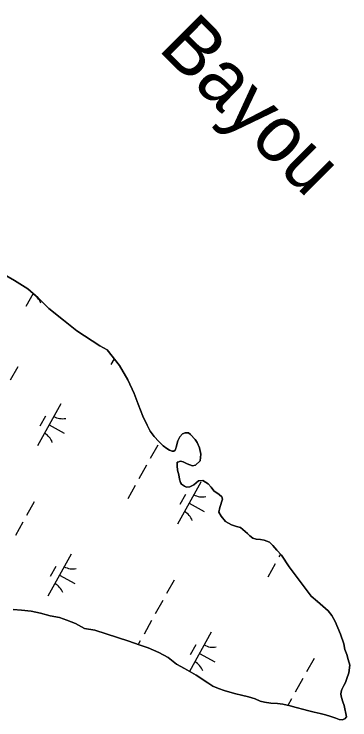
# Model space of a CAD drawing. Extents: x 3923531 to 3943530, y 207391 to 229799.
# Drawn here: x 3938825 to 3939173, y 218738 to 219470 of the extents above; entities that cross this region are included whole.
import ezdxf

# ---------------------------------------------------------------- set-up
doc = ezdxf.new("R2010")
doc.units = 0
for name, color, linetype in [('V-RIVR-IDEN', 7, 'Continuous'), ('V-TOPO-SHOR', 7, 'Continuous'), ('V-WETL-SWMP', 7, 'Continuous')]:
    doc.layers.add(name, color=color, linetype=linetype)

msp = doc.modelspace()

# ---------------------------------------------------------------- linework, layer by layer
at = {"layer": 'V-TOPO-SHOR'}
msp.add_line((3939167.53, 218753.03), (3939169.79, 218741.23), dxfattribs=at)
for points in [[(3938812.47, 219201.2), (3938825.55, 219193.69), (3938839.41, 219185.17), (3938849.88, 219175.7), (3938861.13, 219164.81), (3938876.16, 219152.7), (3938890.2, 219141.39), (3938913.96, 219125.99), (3938921.49, 219121.93)], [(3938921.49, 219121.93), (3938934.33, 219105.45), (3938943.17, 219090.66), (3938949.64, 219076.39), (3938953.65, 219065.63), (3938958.7, 219052.91), (3938963.07, 219043.54), (3938966.37, 219037.5), (3938970.46, 219031.87), (3938975.12, 219026.85), (3938979.77, 219022.42), (3938983.59, 219019.55), (3938986.4, 219017.64), (3938988.99, 219016.71), (3938990.77, 219016.76), (3938992.13, 219017.78), (3938992.5, 219018.38), (3938992.87, 219019.77), (3938993.05, 219020.37), (3938993.76, 219023.54), (3938995.05, 219027.52), (3938996.93, 219031.52), (3938999.82, 219034.55), (3939002.56, 219035.6), (3939006.11, 219035.69), (3939008.12, 219034.16), (3939012.79, 219028.74), (3939014.84, 219025.83), (3939017.34, 219020.36), (3939018.69, 219013.48), (3939018.26, 219006.56), (3939013.43, 219002.29), (3939010.29, 219001.43), (3939004.52, 219003.46), (3939000.51, 219005.74), (3938997.73, 219006.46), (3938994.79, 219005.4), (3938994.4, 219005.39), (3938994.29, 219001.64), (3938994.6, 218996.9), (3938995.9, 218992.19), (3938996.79, 218987.87), (3938997.67, 218984.14), (3938998.7, 218982.39), (3939001.71, 218980.29), (3939003.91, 218979.55), (3939007.45, 218979.83), (3939011.36, 218981.7), (3939013.87, 218983.94), (3939016.39, 218985.97), (3939020.92, 218986.48), (3939026.34, 218982.86), (3939029.39, 218979.37), (3939032.44, 218975.5), (3939037.67, 218971.67), (3939040.68, 218969.57), (3939041.34, 218966.83), (3939038.38, 218958.46), (3939037.51, 218953.5), (3939039.79, 218949.21), (3939044.46, 218943.8), (3939050.46, 218940.39), (3939055.84, 218938.74), (3939059.82, 218937.45)], [(3939059.82, 218937.45), (3939064.85, 218933.62), (3939067.27, 218931.31), (3939069.7, 218928.8), (3939072.91, 218926.71), (3939076.3, 218925.4), (3939080.65, 218925.11), (3939084.62, 218924.42), (3939090.2, 218922.38), (3939093.63, 218919.11), (3939097.7, 218914.27), (3939102.57, 218908.86), (3939110.36, 218896.99), (3939121.79, 218881.47), (3939133.41, 218866.55), (3939139.67, 218860.77), (3939145.51, 218855.98), (3939150.75, 218851.36), (3939154.82, 218846.33), (3939158.13, 218840.08), (3939163.77, 218827.19), (3939166.98, 218817), (3939168.31, 218811.3), (3939170.21, 218805.82), (3939171.52, 218800.91), (3939173.44, 218794.84), (3939172.25, 218786.91), (3939170.42, 218780.94), (3939168.74, 218776.75), (3939167.23, 218773.76), (3939164.96, 218769.55), (3939164.43, 218767.17), (3939164.09, 218764.79), (3939164.77, 218761.25), (3939166.26, 218756.75), (3939167.53, 218753.03)], [(3938908.71, 218831.02), (3938898.17, 218832.92), (3938888.85, 218838), (3938879.92, 218841.48), (3938872.17, 218844.15), (3938862.62, 218846.04), (3938852.48, 218848.74), (3938842.94, 218851.03), (3938832.58, 218851.94), (3938824.21, 218852.62)], [(3939169.79, 218741.23), (3939168.06, 218739.41), (3939165.32, 218738.16), (3939162.35, 218738.68), (3939158.97, 218739.79), (3939153.79, 218741.64), (3939148.02, 218743.27), (3939142.46, 218744.72), (3939136.3, 218746.15), (3939129.54, 218747.96), (3939125.77, 218748.86), (3939117.81, 218751.04), (3939111.46, 218752.66), (3939103.91, 218754.46), (3939098.37, 218755.12), (3939091.25, 218755.34), (3939084.71, 218756.36), (3939080.33, 218757.64), (3939075.15, 218759.89), (3939068.38, 218761.9), (3939060.83, 218763.89), (3939055.07, 218765.33), (3939048.71, 218766.96), (3939042.94, 218768.59), (3939037.17, 218770.63), (3939031.38, 218773.25), (3939026.17, 218776.49), (3939013.93, 218784.48), (3939001.71, 218791.5), (3938993.51, 218795.84), (3938984.85, 218802.74), (3938975.25, 218808.04), (3938964.27, 218812.91), (3938954.72, 218815.84), (3938944.16, 218819.74), (3938908.71, 218831.02)]]:
    msp.add_lwpolyline(points, dxfattribs=at)
at = {"layer": 'V-WETL-SWMP'}
for p, q in [((3938825.55, 219193.69), (3938812.47, 219201.2)), ((3938839.42, 219185.17), (3938825.55, 219193.69)), ((3938844.84, 219180.27), (3938837.21, 219166.62)), ((3938849.88, 219175.7), (3938839.42, 219185.17)), ((3938861.13, 219164.81), (3938849.88, 219175.7)), ((3938876.16, 219152.7), (3938861.13, 219164.81)), ((3938890.19, 219141.39), (3938876.16, 219152.7)), ((3938913.96, 219125.99), (3938890.19, 219141.39)), ((3938921.49, 219121.93), (3938913.96, 219125.99)), ((3938934.33, 219105.45), (3938921.49, 219121.93)), ((3938928.78, 219112.57), (3938925.35, 219106.42)), ((3938828.93, 219104.2), (3938821.13, 219090.23)), ((3938943.18, 219090.65), (3938934.33, 219105.45)), ((3938949.64, 219076.39), (3938943.18, 219090.65)), ((3938953.65, 219065.63), (3938949.64, 219076.39)), ((3938873.61, 219065.84), (3938849.23, 219022.19)), ((3938958.7, 219052.91), (3938953.65, 219065.63)), ((3938857.61, 219053.01), (3938851.76, 219042.54)), ((3938963.07, 219043.54), (3938958.7, 219052.91)), ((3938861.42, 219044.01), (3938877.13, 219035.23)), ((3938966.37, 219037.5), (3938963.07, 219043.54)), ((3938970.46, 219031.87), (3938966.37, 219037.5)), ((3938999.82, 219034.55), (3938996.93, 219031.52)), ((3939002.56, 219035.6), (3938999.82, 219034.55)), ((3939006.11, 219035.69), (3939002.56, 219035.6)), ((3939008.12, 219034.16), (3939006.11, 219035.69)), ((3939012.79, 219028.74), (3939008.12, 219034.16)), ((3938975.12, 219026.85), (3938970.46, 219031.87)), ((3938979.77, 219022.42), (3938975.12, 219026.85)), ((3938995.05, 219027.52), (3938993.76, 219023.54)), ((3938996.93, 219031.52), (3938995.05, 219027.52)), ((3939014.84, 219025.83), (3939012.79, 219028.74)), ((3938974.15, 219023.08), (3938966.34, 219009.11)), ((3938983.59, 219019.55), (3938979.77, 219022.42)), ((3938986.4, 219017.64), (3938983.59, 219019.55)), ((3938992.87, 219019.77), (3938992.5, 219018.38)), ((3938993.05, 219020.37), (3938992.87, 219019.77)), ((3938993.76, 219023.54), (3938993.05, 219020.37)), ((3939017.34, 219020.36), (3939014.84, 219025.83)), ((3939018.69, 219013.48), (3939017.34, 219020.36)), ((3938988.99, 219016.71), (3938986.4, 219017.64)), ((3938990.77, 219016.76), (3938988.99, 219016.71)), ((3938992.12, 219017.78), (3938990.77, 219016.76)), ((3938992.5, 219018.38), (3938992.12, 219017.78)), ((3939018.26, 219006.56), (3939018.69, 219013.48)), ((3938994.29, 219001.64), (3938994.4, 219005.39)), ((3938994.4, 219005.39), (3938994.79, 219005.4)), ((3938994.79, 219005.4), (3938997.73, 219006.46)), ((3938997.73, 219006.46), (3939000.51, 219005.74)), ((3939000.51, 219005.74), (3939004.52, 219003.46)), ((3939013.43, 219002.29), (3939018.26, 219006.56)), ((3938962.44, 219002.13), (3938954.64, 218988.16)), ((3938994.6, 218996.9), (3938994.29, 219001.64)), ((3938995.9, 218992.2), (3938994.6, 218996.9)), ((3939004.52, 219003.46), (3939010.29, 219001.43)), ((3939010.29, 219001.43), (3939013.43, 219002.29)), ((3938996.79, 218987.87), (3938995.9, 218992.2)), ((3939018.83, 218984.71), (3938994.44, 218941.06)), ((3938997.67, 218984.14), (3938996.79, 218987.87)), ((3938998.7, 218982.39), (3938997.67, 218984.14)), ((3939001.71, 218980.29), (3938998.7, 218982.39)), ((3939013.87, 218983.94), (3939011.36, 218981.71)), ((3939016.39, 218985.97), (3939013.87, 218983.94)), ((3939020.92, 218986.48), (3939016.39, 218985.97)), ((3939026.34, 218982.86), (3939020.92, 218986.48)), ((3939029.38, 218979.37), (3939026.34, 218982.86)), ((3938950.74, 218981.17), (3938942.93, 218967.21)), ((3939003.91, 218979.55), (3939001.71, 218980.29)), ((3939007.45, 218979.83), (3939003.91, 218979.55)), ((3939011.36, 218981.71), (3939007.45, 218979.83)), ((3939032.44, 218975.5), (3939029.38, 218979.37)), ((3939037.67, 218971.67), (3939032.44, 218975.5)), ((3939002.82, 218971.89), (3938996.97, 218961.41)), ((3939040.68, 218969.57), (3939037.67, 218971.67)), ((3939041.34, 218966.82), (3939040.68, 218969.57)), ((3938845.87, 218964.16), (3938838.07, 218950.19)), ((3939006.63, 218962.89), (3939022.35, 218954.11)), ((3939038.38, 218958.46), (3939041.34, 218966.82)), ((3939037.51, 218953.5), (3939038.38, 218958.46)), ((3939039.79, 218949.21), (3939037.51, 218953.5)), ((3939044.46, 218943.8), (3939039.79, 218949.21)), ((3938834.17, 218943.21), (3938826.36, 218929.24)), ((3939050.46, 218940.38), (3939044.46, 218943.8)), ((3939055.84, 218938.74), (3939050.46, 218940.38)), ((3939059.82, 218937.45), (3939055.84, 218938.74)), ((3939064.85, 218933.62), (3939059.82, 218937.45)), ((3939067.27, 218931.31), (3939064.85, 218933.62)), ((3939069.7, 218928.8), (3939067.27, 218931.31)), ((3939072.91, 218926.71), (3939069.7, 218928.8)), ((3939076.3, 218925.4), (3939072.91, 218926.71)), ((3939080.65, 218925.11), (3939076.3, 218925.4)), ((3939084.62, 218924.42), (3939080.65, 218925.11)), ((3939090.2, 218922.38), (3939084.62, 218924.42)), ((3939093.63, 218919.11), (3939090.2, 218922.38)), ((3939097.7, 218914.27), (3939093.63, 218919.11)), ((3938884.42, 218910.06), (3938860.04, 218866.41)), ((3939102.57, 218908.86), (3939097.7, 218914.27)), ((3939101.52, 218910.02), (3939099.85, 218907.03)), ((3939110.36, 218897), (3939102.57, 218908.86)), ((3938868.42, 218897.24), (3938862.57, 218886.76)), ((3939095.95, 218900.05), (3939088.15, 218886.08)), ((3939121.79, 218881.47), (3939110.36, 218897)), ((3938872.23, 218888.24), (3938887.94, 218879.46)), ((3938991.08, 218883.03), (3938983.28, 218869.06)), ((3939133.4, 218866.55), (3939121.79, 218881.47)), ((3939139.67, 218860.77), (3939133.4, 218866.55)), ((3938979.38, 218862.08), (3938971.58, 218848.11)), ((3939139.98, 218860.52), (3939139.65, 218859.94)), ((3939145.51, 218855.98), (3939139.67, 218860.77)), ((3938824.21, 218852.62), (3938832.58, 218851.94)), ((3938832.58, 218851.94), (3938842.93, 218851.03)), ((3938842.93, 218851.03), (3938852.48, 218848.74)), ((3939150.75, 218851.36), (3939145.51, 218855.98)), ((3939154.82, 218846.33), (3939150.75, 218851.36)), ((3938852.48, 218848.74), (3938862.62, 218846.04)), ((3938862.62, 218846.04), (3938872.17, 218844.15)), ((3938872.17, 218844.15), (3938879.92, 218841.48)), ((3939158.13, 218840.09), (3939154.82, 218846.33)), ((3938879.92, 218841.48), (3938888.85, 218838)), ((3938888.85, 218838), (3938898.17, 218832.92)), ((3938967.67, 218841.13), (3938959.87, 218827.16)), ((3939163.77, 218827.19), (3939158.13, 218840.09)), ((3938898.17, 218832.92), (3938908.71, 218831.02)), ((3938908.71, 218831.02), (3938944.16, 218819.74)), ((3939029.63, 218828.94), (3939007.02, 218788.45)), ((3939166.98, 218817), (3939163.77, 218827.19)), ((3938944.16, 218819.74), (3938954.72, 218815.84)), ((3938955.97, 218820.18), (3938953.75, 218816.2)), ((3938954.72, 218815.84), (3938964.27, 218812.91)), ((3939013.63, 218816.12), (3939007.78, 218805.64)), ((3939168.3, 218811.3), (3939166.98, 218817)), ((3938964.27, 218812.91), (3938975.25, 218808.04)), ((3938975.25, 218808.04), (3938984.85, 218802.74)), ((3939017.44, 218807.12), (3939033.16, 218798.34)), ((3939170.21, 218805.82), (3939168.3, 218811.3)), ((3938984.85, 218802.74), (3938993.51, 218795.84)), ((3939136.3, 218801.91), (3939128.5, 218787.94)), ((3939171.52, 218800.91), (3939170.21, 218805.82)), ((3939173.44, 218794.84), (3939171.52, 218800.91)), ((3938993.51, 218795.84), (3939001.71, 218791.5)), ((3939172.25, 218786.91), (3939173.44, 218794.84)), ((3939001.71, 218791.5), (3939013.93, 218784.48)), ((3939170.42, 218780.94), (3939172.25, 218786.91)), ((3939013.93, 218784.48), (3939026.17, 218776.48)), ((3939124.59, 218780.96), (3939116.79, 218766.99)), ((3939168.74, 218776.75), (3939170.42, 218780.94)), ((3939026.17, 218776.48), (3939031.38, 218773.25)), ((3939031.38, 218773.25), (3939037.17, 218770.63)), ((3939037.17, 218770.63), (3939042.94, 218768.59)), ((3939164.96, 218769.55), (3939167.23, 218773.75)), ((3939167.23, 218773.75), (3939168.74, 218776.75)), ((3939042.94, 218768.59), (3939048.71, 218766.96)), ((3939048.71, 218766.96), (3939055.07, 218765.33)), ((3939055.07, 218765.33), (3939060.83, 218763.89)), ((3939060.83, 218763.89), (3939068.38, 218761.9)), ((3939164.09, 218764.79), (3939164.43, 218767.17)), ((3939164.77, 218761.25), (3939164.09, 218764.79)), ((3939164.43, 218767.17), (3939164.96, 218769.55)), ((3939068.38, 218761.9), (3939075.15, 218759.89)), ((3939075.15, 218759.89), (3939080.33, 218757.64)), ((3939080.33, 218757.64), (3939084.71, 218756.37)), ((3939084.71, 218756.37), (3939091.25, 218755.34)), ((3939112.89, 218760), (3939109.1, 218753.22)), ((3939166.26, 218756.75), (3939164.77, 218761.25)), ((3939167.53, 218753.03), (3939166.26, 218756.75)), ((3939091.25, 218755.34), (3939098.37, 218755.11)), ((3939098.37, 218755.11), (3939103.91, 218754.46)), ((3939103.91, 218754.46), (3939111.46, 218752.66)), ((3939111.46, 218752.66), (3939117.82, 218751.04)), ((3939117.82, 218751.04), (3939125.77, 218748.86)), ((3939125.77, 218748.86), (3939129.54, 218747.96)), ((3939169.79, 218741.23), (3939167.53, 218753.03)), ((3939129.54, 218747.96), (3939136.3, 218746.15)), ((3939136.3, 218746.15), (3939142.46, 218744.72)), ((3939142.46, 218744.72), (3939148.02, 218743.27)), ((3939148.02, 218743.27), (3939153.79, 218741.64)), ((3939153.79, 218741.64), (3939158.96, 218739.79)), ((3939168.06, 218739.41), (3939169.79, 218741.23)), ((3939158.96, 218739.79), (3939162.35, 218738.68)), ((3939162.35, 218738.68), (3939165.32, 218738.16)), ((3939165.32, 218738.16), (3939168.06, 218739.41))]:
    msp.add_line(p, q, dxfattribs=at)
for centre, start, end in [((3938836.14, 219164.22), 20.03808, 61.58174), ((3938875.1, 219068.01), 240.03808, 281.58174), ((3938848.16, 219019.78), 20.03808, 61.58174), ((3939020.31, 218986.88), 240.03808, 281.58174), ((3938993.37, 218938.66), 20.03808, 61.58174), ((3938885.91, 218912.24), 240.03808, 281.58174), ((3938858.96, 218864.01), 20.03808, 61.58174), ((3939031.12, 218831.11), 240.03808, 281.58174), ((3939004.18, 218782.89), 20.03808, 61.58174)]:
    msp.add_arc(centre, 17.62, start, end, dxfattribs=at)

# ---------------------------------------------------------------- texts
at = {"layer": 'V-RIVR-IDEN'}
msp.add_text('Bayou', height=58, rotation=315.1373, dxfattribs=at).set_placement((3938973.52, 219433.21))

doc.saveas('drawing.dxf')
